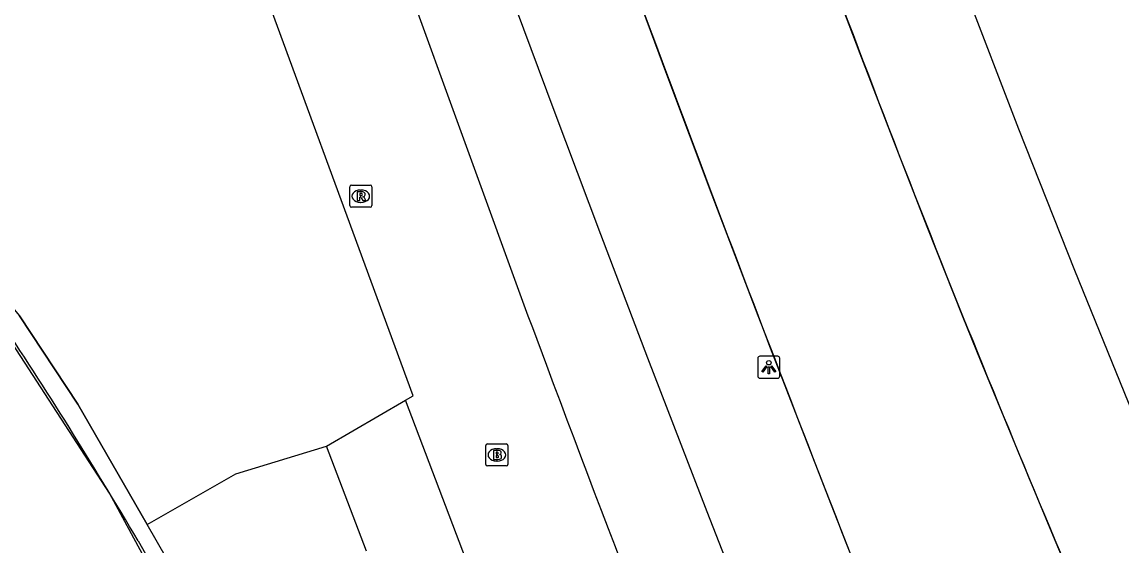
# Model space of a CAD drawing. Extents: x 155018 to 156648, y 383980 to 385733.
# Drawn here: x 156015.35 to 156065.16, y 384989.58 to 385013.29 of the extents above; entities that cross this region are included whole.
import ezdxf

# ---------------------------------------------------------------- set-up
doc = ezdxf.new("R2010")
doc.units = 0
for name, color, linetype in [('IMGEO_Brandkraan', 7, 'Continuous'), ('IMGEO_Dek', 7, 'Continuous'), ('IMGEO_Groenvoorziening', 7, 'Continuous'), ('IMGEO_Hek', 7, 'Continuous'), ('IMGEO_Lichtpunt', 7, 'Continuous'), ('IMGEO_Lijnafwatering', 7, 'Continuous'), ('IMGEO_OVBaan_gesloten', 7, 'Continuous'), ('IMGEO_Parkeervlak_open', 7, 'Continuous'), ('IMGEO_Rijbaan_lokaal_gesloten', 7, 'Continuous'), ('IMGEO_Rijbaan_regionaal_gesloten', 7, 'Continuous'), ('IMGEO_Rioolput', 7, 'Continuous'), ('IMGEO_Voetpad_gesloten', 7, 'Continuous'), ('IMGEO_Voetpad_open', 7, 'Continuous')]:
    doc.layers.add(name, color=color, linetype=linetype)

msp = doc.modelspace()

# ---------------------------------------------------------------- linework, layer by layer
at = {"layer": 'IMGEO_Brandkraan'}
for p, q in [((156036.352, 384993.274), (156036.352, 384994.126)), ((156036.427, 384994.2), (156037.279, 384994.2)), ((156037.353, 384994.126), (156037.353, 384993.274)), ((156036.84, 384993.98), (156036.865, 384993.98)), ((156037.279, 384993.2), (156036.427, 384993.2)), ((156036.863, 384993.42), (156036.838, 384993.42))]:
    msp.add_line(p, q, dxfattribs=at)
for points in [[(156036.352, 384993.274), (156036.352, 384994.126)], [(156036.427, 384994.2), (156037.279, 384994.2)], [(156037.353, 384994.126), (156037.353, 384993.274)], [(156036.7, 384993.9), (156036.7, 384993.5), (156036.913, 384993.5)], [(156036.931, 384993.9), (156036.7, 384993.9)], [(156036.879, 384993.819), (156036.825, 384993.819), (156036.825, 384993.743)], [(156036.825, 384993.743), (156036.878, 384993.743)], [(156036.887, 384993.667), (156036.825, 384993.667), (156036.825, 384993.586)], [(156036.825, 384993.586), (156036.887, 384993.586)], [(156037.279, 384993.2), (156036.427, 384993.2)]]:
    msp.add_lwpolyline(points, dxfattribs=at)
for centre, radius, start, end in [((156036.429, 384994.124), 0.0765, 91.552, 178.448), ((156036.429, 384994.124), 0.0765, 91.552, 178.448), ((156037.277, 384994.124), 0.0765, 1.552, 88.448), ((156037.277, 384994.124), 0.0765, 1.552, 88.448), ((156036.88, 384993.781), 0.0379, 267.8285, 90.9355), ((156036.888, 384993.626), 0.0404, 269.8759, 90.5077), ((156036.935, 384993.755), 0.145, 59.4692, 91.5367), ((156036.96, 384993.802), 0.0922, 285.5137, 58.1501), ((156036.965, 384993.61), 0.105, 301.3115, 78.989), ((156036.429, 384993.276), 0.0765, 181.552, 268.448), ((156036.429, 384993.276), 0.0765, 181.552, 268.448), ((156036.919, 384993.751), 0.251, 268.6676, 293.5347), ((156037.277, 384993.276), 0.0765, 271.552, 358.448), ((156037.277, 384993.276), 0.0765, 271.552, 358.448)]:
    msp.add_arc(centre, radius, start, end, dxfattribs=at)
for centre, major_axis, ratio, start_param, end_param in [((156036.839, 384993.7), (-0.387, 0.002), 0.722429, 4.712389, 7.853982), ((156036.864, 384993.7), (-0.39, 0.002), 0.717154, 1.570796, 4.712389)]:
    msp.add_ellipse(centre, major_axis=major_axis, ratio=ratio, start_param=start_param, end_param=end_param, dxfattribs=at)
at = {"layer": 'IMGEO_Dek'}
msp.add_lwpolyline([(156046.063, 384942.673), (156044.343, 384946.44), (156044.19, 384946.907), (156043.916, 384947.46), (156042.615, 384950.09), (156041.699, 384951.94), (156041.549, 384952.243), (156041.378, 384952.589), (156037.728, 384959.594), (156037.038, 384959.215), (156023.198, 384984.824), (156023.964, 384985.283), (156022.766, 384987.512), (156021.016, 384990.55), (156017.88, 384995.994), (156015.235, 385000)], dxfattribs=at)
at = {"layer": 'IMGEO_Groenvoorziening'}
msp.add_lwpolyline([(156021.016, 384990.55), (156025.033, 384992.842), (156029.136, 384994.099)], dxfattribs=at)
at = {"layer": 'IMGEO_Hek'}
msp.add_lwpolyline([(156020.606, 384989.813), (156022.016, 384987.328)], dxfattribs=at)
msp.add_arc((155828.761, 384876.627), 222.746, 30.54012, 33.63329, dxfattribs=at)
at = {"layer": 'IMGEO_Lichtpunt'}
for p, q in [((156048.669, 384998.072), (156048.669, 384997.265)), ((156048.669, 384998.072), (156048.669, 384997.265)), ((156049.571, 384998.167), (156048.763, 384998.167)), ((156049.571, 384998.167), (156048.763, 384998.167)), ((156049.665, 384997.265), (156049.665, 384998.072)), ((156049.665, 384997.265), (156049.665, 384998.072)), ((156048.763, 384997.171), (156049.571, 384997.171)), ((156048.763, 384997.171), (156049.571, 384997.171))]:
    msp.add_line(p, q, dxfattribs=at)
for points in [[(156049.043, 384997.736), (156049.082, 384997.708), (156048.894, 384997.446), (156048.856, 384997.473), (156049.043, 384997.736)], [(156049.145, 384997.688), (156049.192, 384997.688), (156049.192, 384997.366), (156049.145, 384997.366), (156049.145, 384997.688)], [(156049.255, 384997.708), (156049.293, 384997.735), (156049.48, 384997.473), (156049.441, 384997.445), (156049.255, 384997.708)]]:
    msp.add_lwpolyline(points, dxfattribs=at)
msp.add_circle((156049.168, 384997.87), 0.0994, dxfattribs=at)
for centre, start, end in [((156048.763, 384998.072), 90, 180), ((156048.763, 384998.072), 90, 180), ((156049.571, 384998.072), 0, 90), ((156049.571, 384998.072), 0, 90), ((156048.763, 384997.265), 180, 270), ((156048.763, 384997.265), 180, 270), ((156049.571, 384997.265), 270, 0), ((156049.571, 384997.265), 270, 360)]:
    msp.add_arc(centre, 0.0946, start, end, dxfattribs=at)
at = {"layer": 'IMGEO_Lijnafwatering'}
for points in [[(156053.309, 385011.858), (156052.358, 385014.375), (156051.419, 385016.897), (156050.489, 385019.422), (156049.213, 385023.007), (156047.983, 385026.609), (156046.802, 385030.226)], [(156049.488, 384997.907), (156049.219, 384998.605), (156048.95, 384999.303), (156048.682, 385000.001), (156046.608, 385005.452), (156044.555, 385010.911), (156042.523, 385016.377)], [(156060.501, 384993.744), (156059.642, 384995.827), (156058.789, 384997.913), (156057.942, 385000.001), (156056.372, 385003.943), (156054.828, 385007.895), (156053.309, 385011.858)], [(156056.686, 384979.525), (156054.265, 384985.644), (156051.866, 384991.771), (156049.488, 384997.907)], [(156035.57, 384988.693), (156035.304, 384989.341), (156032.711, 384996.172)], [(156068.207, 384975.843), (156067.288, 384977.896), (156066.378, 384979.953), (156065.476, 384982.014), (156063.796, 384985.915), (156062.137, 384989.825), (156060.501, 384993.744)]]:
    msp.add_lwpolyline(points, dxfattribs=at)
at = {"layer": 'IMGEO_OVBaan_gesloten'}
msp.add_arc((155741.671, 384805.197), 329.485, 33.59516, 36.24469, dxfattribs=at)
at = {"layer": 'IMGEO_Parkeervlak_open'}
for points in [[(156029.136, 384994.099), (156032.711, 384996.172), (156033.064, 384996.374), (156024.751, 385019.02), (156019.719, 385033.828), (156015.201, 385048.103), (156012.694, 385056.311), (156008.803, 385069.59)], [(156030.952, 384989.346), (156029.136, 384994.099)]]:
    msp.add_lwpolyline(points, dxfattribs=at)
at = {"layer": 'IMGEO_Rijbaan_lokaal_gesloten'}
for points in [[(156096.005, 384889.122), (156092.909, 384895.285), (156092.02, 384897.077), (156091.067, 384898.836), (156090.049, 384900.559), (156086.705, 384906.394), (156080.476, 384917.441), (156074.405, 384928.575), (156068.494, 384939.796), (156062.513, 384952.087), (156056.957, 384964.576), (156051.834, 384977.248), (156049.091, 384984.184), (156046.375, 384991.13), (156043.687, 384998.086), (156041.559, 385003.679), (156039.454, 385009.281), (156037.369, 385014.89), (156033.423, 385025.897), (156029.714, 385036.985), (156026.244, 385048.151), (156025.327, 385051.243), (156029.135, 385057.216)], [(156100.23, 384925.664), (156093.629, 384937.193), (156087.336, 384948.893), (156081.454, 384960.531), (156075.84, 384972.302), (156070.497, 384984.197), (156067.954, 384990.126), (156065.462, 384996.076), (156063.021, 385002.047), (156060.491, 385008.438), (156058.028, 385014.855), (156055.633, 385021.298), (156052.833, 385029.38), (156050.277, 385037.543), (156047.968, 385045.779), (156047.751, 385046.517), (156047.593, 385047.269), (156047.494, 385048.032), (156047.454, 385048.799), (156047.474, 385049.574), (156047.554, 385050.345), (156047.694, 385051.108), (156047.893, 385051.857), (156048.342, 385053.543)], [(156021.046, 385049.93), (156029.81, 385023.207), (156038.261, 385000), (156038.46, 384999.467), (156039.1, 384997.755)]]:
    msp.add_lwpolyline(points, dxfattribs=at)
msp.add_arc((156856.352, 385302.513), 872.226, 200.450797, 202.293095, dxfattribs=at)
at = {"layer": 'IMGEO_Rijbaan_regionaal_gesloten'}
for centre, radius, start, end in [((156670.093, 385246.061), 659.753, 200.091493, 201.898101), ((157506.554, 385557.674), 1560.894, 200.276419, 200.933128), ((157800.224, 385672.831), 1876.326, 201.013575, 201.695683), ((156758.065, 385282.682), 755.037, 201.986827, 203.466705)]:
    msp.add_arc(centre, radius, start, end, dxfattribs=at)
at = {"layer": 'IMGEO_Rioolput'}
for p, q in [((156030.189, 385004.981), (156030.189, 385005.833)), ((156030.264, 385005.907), (156031.116, 385005.907)), ((156030.677, 385005.687), (156030.702, 385005.687)), ((156031.19, 385005.833), (156031.19, 385004.981)), ((156030.7, 385005.127), (156030.675, 385005.127)), ((156031.116, 385004.907), (156030.264, 385004.907))]:
    msp.add_line(p, q, dxfattribs=at)
for points in [[(156030.189, 385004.981), (156030.189, 385005.833)], [(156030.264, 385005.907), (156031.116, 385005.907)], [(156030.778, 385005.605), (156030.526, 385005.607), (156030.526, 385005.207)], [(156031.19, 385005.833), (156031.19, 385004.981)], [(156030.526, 385005.207), (156030.65, 385005.207), (156030.65, 385005.369), (156030.661, 385005.369)], [(156030.704, 385005.526), (156030.65, 385005.526), (156030.65, 385005.445)], [(156030.65, 385005.445), (156030.702, 385005.445)], [(156030.708, 385005.34), (156030.779, 385005.207), (156030.919, 385005.207), (156030.854, 385005.333)], [(156031.116, 385004.907), (156030.264, 385004.907)]]:
    msp.add_lwpolyline(points, dxfattribs=at)
for centre, radius, start, end in [((156030.266, 385005.831), 0.0765, 91.552, 178.448), ((156030.266, 385005.831), 0.0765, 91.552, 178.448), ((156030.777, 385005.495), 0.109, 350.3612, 89.416), ((156031.114, 385005.831), 0.0765, 1.552, 88.448), ((156031.114, 385005.831), 0.0765, 1.552, 88.448), ((156030.66, 385005.316), 0.0533, 26.0293, 88.6989), ((156030.686, 385005.634), 0.19, 274.7715, 282.9687), ((156030.71, 385005.43), 0.0964, 77.0061, 93.1865), ((156030.724, 385005.487), 0.0378, 276.6634, 79.6772), ((156030.775, 385005.495), 0.112, 277.5842, 350.9817), ((156030.759, 385005.28), 0.108, 29.5134, 73.7905), ((156030.266, 385004.983), 0.0765, 181.552, 268.448), ((156030.266, 385004.983), 0.0765, 181.552, 268.448), ((156031.114, 385004.983), 0.0765, 271.552, 358.448), ((156031.114, 385004.983), 0.0765, 271.552, 358.448)]:
    msp.add_arc(centre, radius, start, end, dxfattribs=at)
for centre, major_axis, ratio, start_param, end_param in [((156030.676, 385005.407), (-0.387, 0.002), 0.722429, 4.712389, 7.853982), ((156030.701, 385005.407), (-0.39, 0.002), 0.717154, 1.570796, 4.712389)]:
    msp.add_ellipse(centre, major_axis=major_axis, ratio=ratio, start_param=start_param, end_param=end_param, dxfattribs=at)
at = {"layer": 'IMGEO_Voetpad_gesloten'}
for points in [[(156041.549, 384952.243), (156041.135, 384952.012), (156037.038, 384959.215), (156023.198, 384984.824), (156022.004, 384987.012), (156019.318, 384991.968), (156013.074, 385001.551), (156004.098, 385012.193)], [(156046.063, 384942.673), (156044.343, 384946.44), (156044.19, 384946.907), (156043.916, 384947.46), (156042.615, 384950.09), (156041.699, 384951.94), (156041.549, 384952.243), (156041.378, 384952.589), (156037.728, 384959.594), (156037.038, 384959.215), (156023.198, 384984.824), (156023.964, 384985.283), (156022.766, 384987.512), (156021.016, 384990.55), (156017.88, 384995.994), (156015.235, 385000)]]:
    msp.add_lwpolyline(points, dxfattribs=at)
at = {"layer": 'IMGEO_Voetpad_open'}
for points in [[(156010.18, 385006.034), (156015.235, 385000), (156017.88, 384995.994), (156021.016, 384990.55)], [(156025.345, 384986.112), (156023.964, 384985.283), (156022.766, 384987.512), (156021.016, 384990.55)]]:
    msp.add_lwpolyline(points, dxfattribs=at)

doc.saveas('drawing.dxf')
